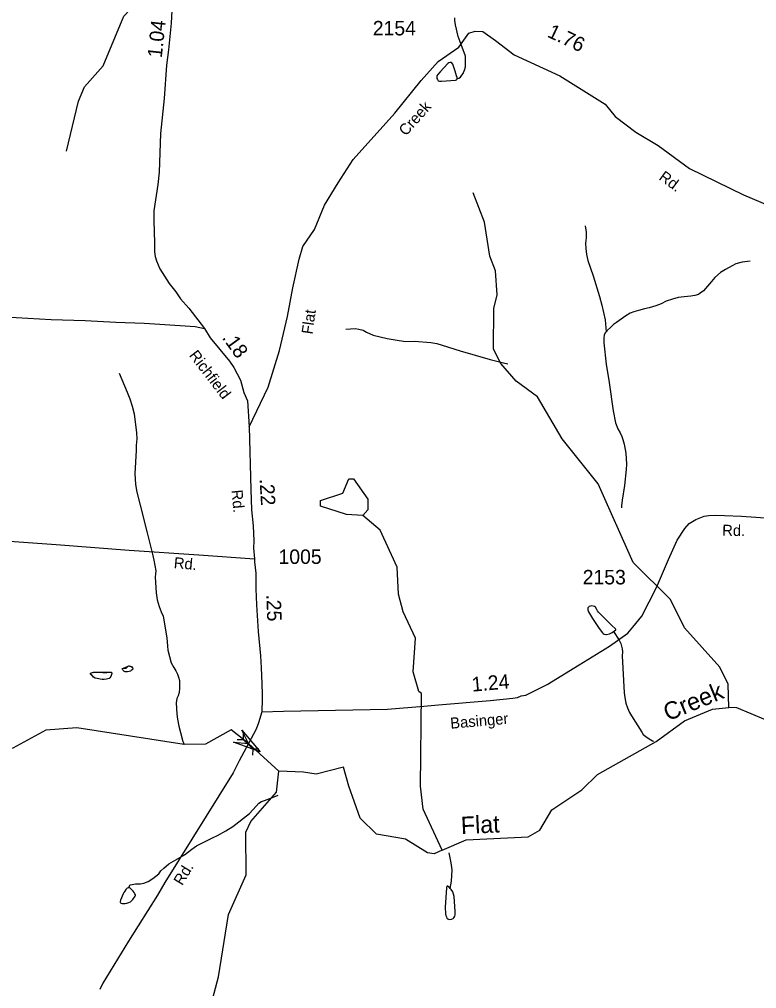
# Model space of a CAD drawing. Extents: x 1473865 to 1648260, y 639067 to 773536.
# Drawn here: x 1629318 to 1635672, y 653423 to 661779 of the extents above; entities that cross this region are included whole.
import ezdxf

# ---------------------------------------------------------------- set-up
doc = ezdxf.new("R2010")
doc.units = 0
for name, color, linetype in [('Exist Hydrographic Creek Single Shore', 7, 'Continuous'), ('Exist Hydrographic Creek Single Shore Label', 7, 'Continuous'), ('Exist Hydrographic Misc Water Feature', 7, 'Continuous'), ('Exist Hydrographic Pond Under 1500 Sq Ft', 7, 'Continuous'), ('Exist Road Secondary Mileage Hundredths English Label', 7, 'Continuous'), ('Exist Road Secondary Structure Pipe Attributed CELL', 7, 'Continuous'), ('Exist Road Secondary Structure Pipe CELL', 7, 'Continuous'), ('Exist Road Secondary Type 41 Attributed', 7, 'Continuous'), ('Exist Road Secondary Type 51 Attributed', 7, 'Continuous'), ('Exist Road Secondary Type 51 Label', 7, 'Continuous'), ('Exist Road Secondary Type 51 Number Label', 7, 'Continuous')]:
    doc.layers.add(name, color=color, linetype=linetype)

msp = doc.modelspace()

# ---------------------------------------------------------------- linework, layer by layer
at = {"layer": 'Exist Hydrographic Creek Single Shore'}
for points in [[(1631554.5, 655296.9), (1631292.3, 655534.8), (1631142.8, 655655), (1630922.3, 655529.9), (1630736.9, 655528.4), (1629813.7, 655670.9), (1629546.8, 655650), (1629261.7, 655495), (1629135.7, 655461.4), (1628978.8, 655572.9), (1628905.8, 655731.9), (1628459.8, 656036.4), (1628358.8, 656022), (1628244.3, 655879)], [(1633703.8, 654732.3), (1633804.8, 654789.3), (1633906.8, 654964.5), (1634166.8, 655136.5), (1634301.8, 655268.3), (1634805.8, 655553.6), (1635049.8, 655732.5), (1635292.8, 655832.6), (1635433.8, 655846.1)], [(1636163.8, 655503.2), (1635873.8, 655689.6), (1635500.9, 655844.8), (1635433.8, 655846.1)], [(1632960.8, 654616.1), (1632892.8, 654584.5), (1632834.8, 654592.3), (1632644.8, 654711.1), (1632394.8, 654755.5), (1632254.8, 654892.9), (1632158.8, 655167.2), (1632110.7, 655331.3), (1631876.8, 655271.4), (1631767.7, 655289.6), (1631554.5, 655296.9)], [(1632960.8, 654616.1), (1633169.8, 654707), (1633703.8, 654732.3)]]:
    msp.add_lwpolyline(points, dxfattribs=at)
at = {"layer": 'Exist Hydrographic Misc Water Feature'}
for points in [[(1629722.8, 660642.1), (1629827.9, 661073.3), (1629879.9, 661197), (1630040.8, 661377.6), (1630217.5, 661808.2), (1630516.1, 662124.9), (1630629.8, 662220.8), (1631683.9, 662860.7), (1632102.9, 663013.1), (1632344.9, 663067.3), (1632902.9, 663052.7), (1633221.9, 663207.1), (1633573, 663278.8), (1634041.9, 663482.7), (1634304, 663802.3), (1634446.9, 663878.2), (1634974, 664012), (1635434.9, 664291.4), (1635620, 664422.3), (1636063.9, 664541.4), (1636249, 664714.8), (1636691, 664758.5), (1636842, 664814.4)], [(1633090.4, 661266.1), (1633104.5, 661272), (1633118.7, 661281.8), (1633126.8, 661289.6), (1633132.7, 661297.6), (1633143, 661313.5), (1633147.2, 661321.5), (1633155.4, 661341.4), (1633163.8, 661371.3), (1633164.4, 661427.3), (1633162.7, 661461.3), (1633126, 661563.8), (1633100.7, 661632.1), (1633076, 661732.4), (1633070.4, 661768.5), (1633070.8, 661792.5)], [(1633090.4, 661266.1), (1633090.5, 661272.1), (1633090.5, 661278.1), (1633086.8, 661292.1), (1633075.3, 661332.3), (1633053.9, 661392.6), (1633042.2, 661406.7), (1633038.2, 661408.8), (1633030.2, 661408.8), (1633018, 661405), (1633010, 661399.1), (1632945.1, 661327.8), (1632924.9, 661304.1), (1632916.6, 661292.2), (1632914.6, 661284.2), (1632914.5, 661280.2), (1632916.4, 661270.2), (1632920.3, 661260.2), (1632928.2, 661250), (1632938.1, 661245.9), (1632948.2, 661245.8), (1632956.2, 661245.7), (1633076.2, 661256.3), (1633084.4, 661258.2), (1633088.4, 661260.2), (1633090.4, 661266.1)], [(1635433.8, 655846.1), (1635427.9, 656046.5), (1635354.9, 656195.7), (1635050.9, 656533.3), (1634928.9, 656778.7), (1634607.8, 657097), (1634306.8, 657776), (1633994.8, 658163), (1633782.8, 658525), (1633600.8, 658660), (1633468.9, 658813.7), (1633403.9, 658936.4), (1633407.9, 659287.6), (1633434.8, 659405.2), (1633420.9, 659612.3), (1633371.9, 659738), (1633325.9, 660031), (1633228.9, 660282.4)], [(1634193.6, 660000.5), (1634202.9, 659944.4), (1634202.4, 659894.4), (1634197.7, 659848.4), (1634199.3, 659804.4), (1634204.6, 659752.3), (1634217.9, 659700.1), (1634262.5, 659569.6), (1634318.3, 659388.8), (1634337.5, 659316.6), (1634367.9, 659190.2), (1634374.7, 659086)], [(1635616.4, 659693.4), (1635546.3, 659686.2), (1635494, 659670.8), (1635461.9, 659655.2), (1635403.6, 659623.8), (1635361.1, 659596.4), (1635312.6, 659553), (1635284.1, 659519.3), (1635215.2, 659440.1), (1635186.9, 659418.4), (1635170.7, 659406.6), (1635138.6, 659399), (1635106.6, 659393.4), (1635048.5, 659388), (1634996.5, 659382.7), (1634946.3, 659367.3), (1634894, 659349.9), (1634849.7, 659326.4), (1634803.5, 659309), (1634747.3, 659293.7), (1634707.1, 659284.1), (1634653, 659270.7), (1634614.8, 659257.2), (1634582.6, 659245.6), (1634546.3, 659224), (1634524.3, 659208.3), (1634463.6, 659165), (1634439.5, 659147.3), (1634419.2, 659129.6), (1634380.8, 659094), (1634374.7, 659086)], [(1632132.3, 659108.9), (1632212.3, 659113.9), (1632244.3, 659107.6), (1632280.2, 659099.1), (1632309.9, 659082.8), (1632367.8, 659056.1), (1632487.5, 659028.6), (1632557.3, 659015.8), (1632647.2, 659002.7), (1632723.2, 659003.8), (1632865.1, 658994), (1632915.1, 658985.5), (1632960.9, 658970.9), (1633118.4, 658921), (1633375.5, 658847.9), (1633491.2, 658818.6), (1633527.1, 658808.1)], [(1634374.7, 659086), (1634370.6, 659080.1), (1634358.4, 659060.2), (1634355.9, 659032.2), (1634355.5, 658990.2), (1634375.3, 658805.9), (1634401.5, 658647.6), (1634434.6, 658405.1), (1634455.4, 658300.8), (1634474.8, 658248.6), (1634496.2, 658214.3), (1634509.8, 658182.2), (1634519.6, 658158), (1634531.1, 658115.8), (1634544.2, 658039.7), (1634551, 657945.6), (1634548.5, 657897.6), (1634532.8, 657759.7), (1634513.3, 657633.9), (1634506.8, 657583.9), (1634506.6, 657567.9)], [(1630177.2, 658730.2), (1630247.2, 658565.3), (1630270.6, 658509), (1630289.7, 658444.7), (1630306.9, 658378.5), (1630327.1, 658214.2), (1630330.5, 658162.2), (1630325.6, 658104.2), (1630323.2, 658062.2), (1630312.8, 657864.3), (1630319.7, 657770.2), (1630328.9, 657704), (1630359.6, 657591.6), (1630418.6, 657352.8), (1630466.5, 657168.2), (1630475.9, 657118.1), (1630492.8, 657025.8), (1630490.4, 656997.9), (1630488.1, 656969.9), (1630496.6, 656833.8), (1630505.8, 656773.7), (1630521.2, 656717.4), (1630540.5, 656671.1), (1630556.1, 656633), (1630590, 656446.5), (1630595, 656376.4), (1630596.6, 656340.4), (1630627.3, 656232), (1630648.9, 656191.7), (1630666.5, 656163.5), (1630680.2, 656135.3), (1630689.9, 656109.2), (1630697.5, 656079.1), (1630698.7, 656011.1), (1630694.2, 655977.1), (1630685.9, 655947.2), (1630675.7, 655923.3), (1630669.3, 655887.4), (1630674, 655789.3), (1630681.5, 655745.2), (1630692.8, 655687), (1630706.1, 655630.9), (1630727.2, 655552.6), (1630731.1, 655542.5), (1630736.9, 655528.4)], [(1632960.8, 654616.1), (1632797.8, 654970.5), (1632774.8, 655167.9), (1632784.8, 655968.6), (1632759.8, 655985.5), (1632711.8, 656153.9), (1632732.9, 656445.6), (1632626.8, 656670.9), (1632586.9, 656822.7), (1632572.8, 657056.1), (1632426.8, 657374.1), (1632277.8, 657501.9)], [(1634439.7, 656502.4), (1634447.8, 656506.4), (1634458, 656516.2), (1634459.9, 656520.2), (1634456.1, 656524.2), (1634424.3, 656552.6), (1634319.5, 656657.9), (1634309.7, 656668.1), (1634301.8, 656680.1), (1634296, 656692.3), (1634284.2, 656710.4), (1634274.3, 656718.5), (1634264.3, 656720.6), (1634252.3, 656722.8), (1634230.3, 656717), (1634226.2, 656715.1), (1634222.2, 656711.1), (1634218, 656705.1), (1634216.1, 656701.2), (1634216.1, 656697.2), (1634217.9, 656689.1), (1634223.7, 656671), (1634259.1, 656612.6), (1634286.5, 656570.3), (1634314.1, 656527.9), (1634343.5, 656489.6), (1634349.5, 656483.5), (1634359.4, 656477.4), (1634371.4, 656475.3), (1634377.5, 656475.2), (1634403.4, 656480.9), (1634427.7, 656492.5), (1634439.7, 656502.4)], [(1634439.7, 656502.4), (1634486.9, 656427.9), (1634500.6, 656397.7), (1634512, 656351.6), (1634515.7, 656327.5), (1634513.2, 656291.5), (1634517.9, 656185.4), (1634531.5, 655973.2), (1634535, 655933.1), (1634546.3, 655883), (1634560, 655844.8), (1634575.5, 655802.6), (1634593.1, 655774.4), (1634681.5, 655633.3), (1634695.2, 655613.1), (1634716.9, 655596.9), (1634746.8, 655576.5), (1634774.6, 655558.2), (1634782.6, 655556)], [(1630001.6, 656093.5), (1629987.5, 656095.6), (1629971.5, 656099.8), (1629957.7, 656108), (1629949.8, 656116.1), (1629941.9, 656124.1), (1629933.9, 656130.3), (1629931.9, 656134.3), (1629930, 656138.3), (1629932, 656142.3), (1629938.1, 656146.2), (1629948.1, 656148.1), (1629956.1, 656150), (1629978.2, 656151.7), (1630002.2, 656151.4), (1630020.1, 656151.3), (1630036.1, 656149), (1630050.2, 656146.9), (1630072.1, 656148.6), (1630092.2, 656150.4), (1630100.2, 656150.3), (1630108.2, 656150.2), (1630112.2, 656148.2), (1630114.1, 656144.1), (1630114, 656140.1), (1630112, 656130.1), (1630105.7, 656114.2), (1630097.6, 656102.3), (1630091.5, 656096.4), (1630081.5, 656092.4), (1630067.5, 656090.6), (1630047.4, 656088.9), (1630031.4, 656089.1), (1630013.6, 656091.3), (1630001.6, 656093.5)], [(1630001.6, 656093.5), (1629987.5, 656095.6), (1629971.5, 656099.8), (1629957.7, 656108), (1629933.9, 656130.3), (1629931.9, 656134.3), (1629930, 656138.3), (1629932, 656142.3), (1629938.1, 656146.2), (1629956.1, 656150), (1629978.2, 656151.7), (1630020.1, 656151.3), (1630108.2, 656150.2), (1630112.2, 656148.2), (1630114.1, 656144.1), (1630114, 656140.1), (1630112, 656130.1), (1630105.7, 656114.2), (1630097.6, 656102.3), (1630091.5, 656096.4), (1630081.5, 656092.4), (1630067.5, 656090.6), (1630047.4, 656088.9), (1630031.4, 656089.1), (1630013.6, 656091.3), (1630001.6, 656093.5)], [(1630274.4, 656160.2), (1630264.2, 656156.3), (1630250.3, 656154.5), (1630240.2, 656152.6), (1630228.2, 656154.8), (1630218.4, 656158.9), (1630212.4, 656165), (1630208.6, 656171), (1630206.5, 656175), (1630204.6, 656179), (1630206.6, 656183), (1630214.6, 656186.9), (1630228.7, 656186.8), (1630232.7, 656186.7), (1630238.6, 656186.7), (1630242.8, 656190.6), (1630254.9, 656202.4), (1630260.9, 656204.4), (1630266.9, 656202.3), (1630276.9, 656202.2), (1630282.8, 656198.1), (1630286.8, 656198.1), (1630288.7, 656194), (1630292.6, 656188), (1630294.7, 656181.9), (1630294.7, 656177.9), (1630292.5, 656173.9), (1630288.5, 656170), (1630282.4, 656164.1), (1630274.4, 656160.2)], [(1630274.4, 656160.2), (1630264.2, 656156.3), (1630240.2, 656152.6), (1630228.2, 656154.8), (1630218.4, 656158.9), (1630212.4, 656165), (1630208.6, 656171), (1630206.5, 656175), (1630204.6, 656179), (1630206.6, 656183), (1630214.6, 656186.9), (1630254.9, 656202.4), (1630260.9, 656204.4), (1630276.9, 656202.2), (1630286.8, 656198.1), (1630292.6, 656188), (1630294.7, 656181.9), (1630294.7, 656177.9), (1630292.5, 656173.9), (1630288.5, 656170), (1630282.4, 656164.1), (1630274.4, 656160.2)], [(1629443.5, 652800.2), (1629465.4, 652814.7), (1629490.8, 652802), (1629512.7, 652765.6), (1629507.2, 652718.2), (1629505.4, 652650.8), (1629600, 652607.1), (1629689.2, 652547), (1629763.8, 652517.9), (1629849.3, 652517.9), (1629913, 652557.9), (1630397.5, 652723.2), (1630552.2, 652817.9), (1630712.3, 652954.5), (1630923.1, 653205.2), (1630970.4, 653285.3), (1631034.1, 653525.7), (1631119.7, 654062.4), (1631273.8, 654403.9), (1631269.8, 654771.6), (1631312.8, 654862.7), (1631532.8, 655117.6), (1631554.5, 655296.9)], [(1630262, 654291.7), (1630268.2, 654309.7), (1630270.3, 654313.7), (1630276.2, 654317.6), (1630290.4, 654321.4), (1630318.4, 654325.1), (1630362.3, 654326.5), (1630390.5, 654332.2), (1630428.8, 654347.8), (1630469, 654373.3), (1630493.3, 654391.1), (1630519.5, 654412.8), (1630537.9, 654438.5), (1630562.2, 654462.2), (1630604.6, 654499.7), (1630667.1, 654533), (1630741.5, 654576.1), (1630804.1, 654625.3), (1630844.5, 654654.9), (1630884.7, 654674.4), (1630912.9, 654688.1), (1630989.4, 654725.2), (1631025.6, 654742.7), (1631098.2, 654781.9), (1631156.6, 654819.2), (1631300.1, 654931.5), (1631358.8, 654996.8), (1631381, 655020.6), (1631405.2, 655036.3), (1631429.4, 655044), (1631499.7, 655071.2), (1631547.1, 655091.7)], [(1633030.8, 654286.6), (1633043.5, 654348.5), (1633048.6, 654446.5), (1633043.2, 654486.5), (1633039.4, 654506.6), (1633022.4, 654592.8)], [(1633030.8, 654286.6), (1633021, 654296.7), (1633009.1, 654304.9), (1633001.1, 654306.9), (1632998.9, 654293), (1632988.8, 654125.1), (1632990.2, 654069), (1632994, 654053), (1632997.8, 654040.9), (1633001.7, 654030.9), (1633009.7, 654024.8), (1633017.7, 654020.7), (1633023.5, 654018.6), (1633043.6, 654020.4), (1633055.6, 654028.2), (1633063.8, 654034.2), (1633069.9, 654048.1), (1633074.1, 654060), (1633074.4, 654088.1), (1633064, 654218.2), (1633054.4, 654256.4), (1633038.7, 654278.5), (1633030.8, 654286.6)], [(1630262, 654291.7), (1630254, 654291.9), (1630246, 654287.9), (1630235.8, 654278), (1630225.6, 654264.2), (1630217.5, 654252.3), (1630211.3, 654240.4), (1630190.7, 654186.5), (1630186.5, 654172.6), (1630186.5, 654168.6), (1630188.5, 654164.6), (1630192.4, 654160.5), (1630202.4, 654156.4), (1630228.3, 654156.1), (1630244.3, 654159.9), (1630260.5, 654165.7), (1630276.5, 654171.6), (1630282.6, 654177.5), (1630294.8, 654191.3), (1630317.1, 654221), (1630317.2, 654227), (1630317.2, 654231), (1630313.3, 654239.1), (1630307.5, 654251.2), (1630297.7, 654263.3), (1630272, 654287.6), (1630262, 654291.7)]]:
    msp.add_lwpolyline(points, dxfattribs=at)
at = {"layer": 'Exist Hydrographic Pond Under 1500 Sq Ft'}
msp.add_lwpolyline([(1632277.8, 657501.9), (1632136.8, 657511.3), (1631912.8, 657581.5), (1631912.8, 657630.6), (1632105.8, 657695.7), (1632156.9, 657819.4), (1632198.8, 657818.5), (1632321.8, 657642.1), (1632320.8, 657550.2), (1632277.8, 657501.9)], dxfattribs=at)
at = {"layer": 'Exist Road Secondary Structure Pipe Attributed CELL'}
msp.add_lwpolyline([(1631236, 655652), (1631391.8, 655464.4), (1631163.1, 655548.9), (1631292.3, 655534.8)], close=True, dxfattribs=at)
at = {"layer": 'Exist Road Secondary Structure Pipe CELL'}
for p, q in [((1631195.5, 655570.3), (1631246.3, 655571.7)), ((1631247.6, 655622.4), (1631246.3, 655571.7)), ((1631246.3, 655571.7), (1631331.7, 655486.1)), ((1631330.3, 655435.4), (1631331.7, 655486.1)), ((1631382.5, 655487.5), (1631331.7, 655486.1))]:
    msp.add_line(p, q, dxfattribs=at)
at = {"layer": 'Exist Road Secondary Type 41 Attributed'}
for points in [[(1631297.8, 658266.4), (1631461.4, 658608.9), (1631559.6, 658923.7), (1631629.2, 659217.7), (1631675.6, 659465.3), (1631729.8, 659713), (1631760.7, 659821.3), (1631861.3, 659968.3), (1631946.3, 660177.3), (1632066.2, 660368.6), (1632193.8, 660571.9), (1632552.8, 660970.8), (1632781.2, 661251.1), (1632928.5, 661415.4), (1633106.4, 661539.2), (1633192.6, 661661.2), (1633247.1, 661676.8), (1633312, 661674.2), (1633421, 661596.3), (1633582, 661474.3), (1633976.5, 661292.7), (1634365.8, 661048.7), (1634454, 660942.3), (1634630.5, 660807.3), (1634822.6, 660693.1), (1635095.1, 660493.2), (1635559.7, 660267.4), (1636060.6, 660053.5)], [(1629188.4, 659215.9), (1629590.3, 659191.1), (1629884.2, 659183.8), (1630148.8, 659167.6), (1630392.8, 659158.8), (1630528.2, 659152.3), (1630833.1, 659131.2), (1630914.5, 659112.8)]]:
    msp.add_lwpolyline(points, dxfattribs=at)
at = {"layer": 'Exist Road Secondary Type 51 Attributed'}
for points in [[(1630638.5, 661966.5), (1630627.3, 661745.7), (1630602.3, 661517.8), (1630584.9, 661383.9), (1630565.1, 661097.8), (1630533.9, 660796.1), (1630521.9, 660462.2), (1630509.9, 660354.5), (1630477.8, 660128.9), (1630476.6, 660041), (1630482.3, 659852.8), (1630481.4, 659774.7), (1630489.1, 659734.5), (1630500.5, 659696.5), (1630515.2, 659661.9), (1630528.3, 659627.7), (1630609.8, 659501.5), (1630665, 659430.4), (1630707, 659369.9), (1630778, 659288.4), (1630914.5, 659112.8)], [(1630914.5, 659112.8), (1630962, 659033.8), (1631130.1, 658831.3), (1631166.9, 658778.7), (1631224.7, 658668.2), (1631253.6, 658563.7), (1631282.6, 658490.6), (1631297.8, 658266.4)], [(1631297.8, 658266.4), (1631313.4, 657726.1), (1631319, 657550.1), (1631331.7, 657411.7), (1631337.9, 657283.5), (1631335.3, 657219.6), (1631343.1, 657127.2)], [(1631406.9, 655810.2), (1631594.8, 655815.2), (1632490.2, 655832.4), (1632802.8, 655857.1), (1632929.5, 655868.2), (1633376.2, 655906.4), (1633571.5, 655926), (1633612.1, 655933.4), (1633641.7, 655945.7), (1633682.2, 655953.9), (1633867.2, 656043.7), (1634142.3, 656213.1), (1634404.9, 656376.6), (1634561.5, 656488.7), (1634606.2, 656540.3), (1634681.5, 656635.2), (1634808.2, 656880.3), (1634911.8, 657122.8), (1634987.3, 657287.9), (1635053.2, 657390.2), (1635090.1, 657433.3), (1635147.9, 657467.8), (1635219.3, 657494.9), (1635259.9, 657502.3), (1635320.2, 657503.5), (1635394, 657501.2), (1635543, 657494.9), (1635790.4, 657478.9)], [(1629152.3, 657287), (1629635.4, 657252.6), (1630264.6, 657203.4), (1630863.1, 657164.1), (1631343.1, 657127.2)], [(1631343.1, 657127.2), (1631343.8, 657101.6), (1631356.6, 657003.5), (1631355.2, 656869.3), (1631361.2, 656731.3), (1631376.1, 656503.2), (1631394.6, 656292.6), (1631403.2, 656189.6), (1631408.1, 656054.1), (1631410.6, 655959.3), (1631409.4, 655916.2), (1631411.8, 655880.4), (1631408.1, 655848.4), (1631406.9, 655810.2)], [(1631406.9, 655810.2), (1631379.8, 655714.2), (1631360.1, 655660.2), (1631292.3, 655534.8), (1631211.1, 655388.1), (1631161.6, 655282.2), (1630572.5, 654337.5), (1630507.7, 654229), (1630259.4, 653830.9), (1630036.7, 653468.5), (1630010.1, 653414.9)]]:
    msp.add_lwpolyline(points, dxfattribs=at)

# ---------------------------------------------------------------- texts
at = {"layer": 'Exist Hydrographic Creek Single Shore Label'}
for s, rotation, p in [('Creek', 22.39298, (1634906.6, 655726.7)), ('Flat', 2.71533, (1633126.3, 654754.2))]:
    msp.add_text(s, height=150, rotation=rotation, dxfattribs=at).set_placement(p)
at = {"layer": 'Exist Road Secondary Mileage Hundredths English Label'}
for s, rotation, p in [('1.04', 83.75079, (1630544.6, 661443.1)), ('1.76', 334.73349, (1633860, 661632.2)), ('.18', 305.88467, (1631060.4, 659033.8)), ('.22', 273.35916, (1631387.6, 657816)), ('.25', 272.09138, (1631446.1, 656819.2)), ('1.24', 4.88996, (1633221.6, 655983))]:
    msp.add_text(s, height=125, rotation=rotation, dxfattribs=at).set_placement(p)
at = {"layer": 'Exist Road Secondary Type 51 Label'}
for s, rotation, p in [('Creek', 48.41833, (1632649.2, 660768.1)), ('Rd.', 323.76921, (1634823, 660403.7)), ('Flat', 81.67275, (1631842.9, 659060.2)), ('Richfield', 307.58209, (1630775.8, 658881.6)), ('Rd.', 275.21194, (1631145.8, 657719.7)), ('Rd.', 359.34321, (1635375.5, 657327.1)), ('Rd.', 354.83194, (1630645.9, 657048.9)), ('Basinger', 4.8836, (1633035.6, 655663.4)), ('Rd.', 58.81333, (1630721.4, 654305.4))]:
    msp.add_text(s, height=95, rotation=rotation, dxfattribs=at).set_placement(p)
at = {"layer": 'Exist Road Secondary Type 51 Number Label'}
for s, p in [('2154', (1632363.8, 661641.1)), ('1005', (1631551.3, 657084.4)), ('2153', (1634173, 656907.9))]:
    msp.add_text(s, height=125, dxfattribs=at).set_placement(p)

doc.saveas('drawing.dxf')
